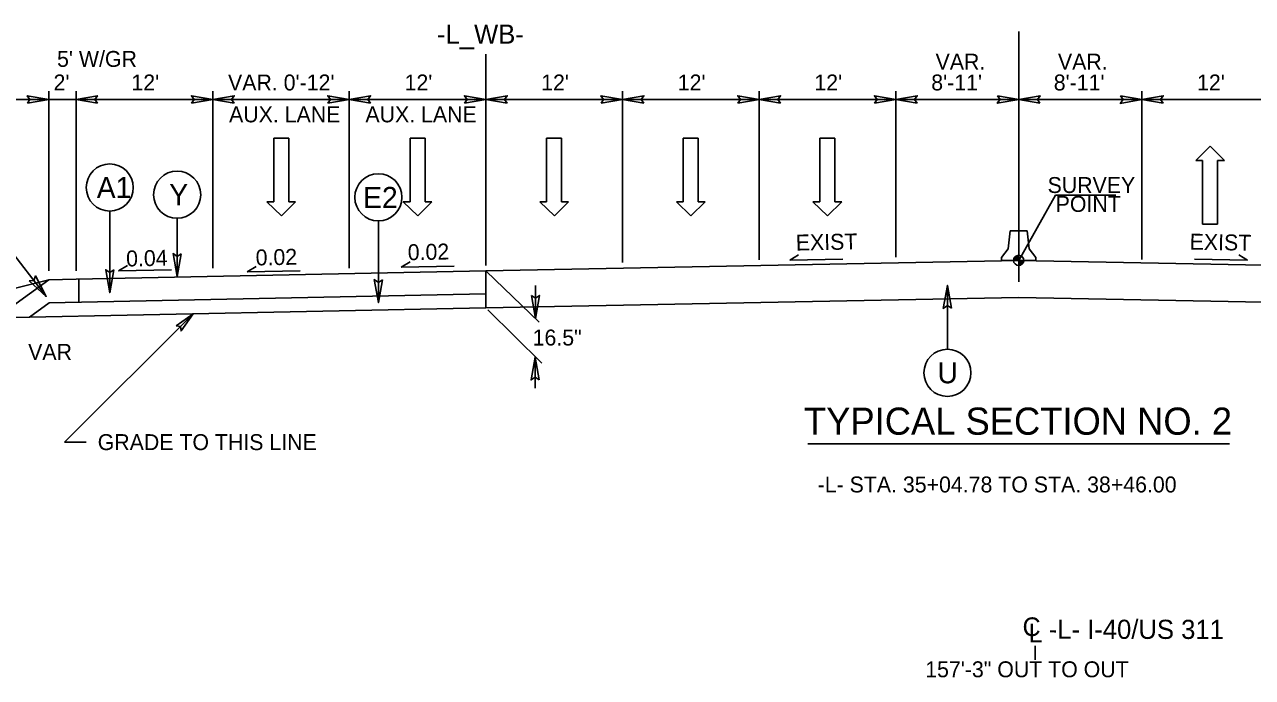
# Model space of a CAD drawing. Extents: x 1640342 to 1730599, y 538663 to 843747.
# Drawn here: x 1729953.2 to 1730061, y 539682.9 to 539740.3 of the extents above; entities that cross this region are included whole.
import ezdxf

# ---------------------------------------------------------------- set-up
doc = ezdxf.new("R2010")
doc.units = 0
for name, color, linetype in [('Default', 7, 'Continuous'), ('Prop Dimension Text', 7, 'Continuous'), ('Prop Terminator CELL', 7, 'Continuous'), ('Typical Grade Point Symbol CELL', 7, 'Continuous'), ('Typical ID Circle CELL', 7, 'Continuous'), ('Typical Pavement Slope CELL', 7, 'Continuous'), ('Typical Pavement Slope Information CELL', 7, 'Continuous'), ('Typical Terminator CELL', 7, 'Continuous'), ('Typical Text Centerline CELL', 7, 'Continuous'), ('Typical Text General CELL', 7, 'Continuous'), ('Typical Text Grade Point CELL', 7, 'Continuous'), ('Typical Text ID Circle CELL', 7, 'Continuous'), ('Typical Text Label CELL', 7, 'Continuous')]:
    doc.layers.add(name, color=color, linetype=linetype)

msp = doc.modelspace()

# ---------------------------------------------------------------- linework, layer by layer
at = {"layer": 'Default'}
for p, q in [((1729993.69, 539719.13), (1729993.69, 539737.7)), ((1729951.84, 539733.7), (1729957.71, 539733.7)), ((1729955.29, 539718.65), (1729955.29, 539734.44)), ((1729957.69, 539718.65), (1729957.69, 539734.44)), ((1729957.69, 539718.65), (1729957.69, 539734.2)), ((1729957.71, 539733.7), (1729969.71, 539733.7)), ((1729969.71, 539718.89), (1729969.71, 539734.44)), ((1729969.73, 539733.7), (1729981.73, 539733.7)), ((1729981.69, 539718.89), (1729981.69, 539734.44)), ((1729981.71, 539733.7), (1729993.71, 539733.7)), ((1729993.69, 539719.13), (1729993.69, 539734.44)), ((1729993.71, 539733.7), (1730005.71, 539733.7)), ((1730005.69, 539719.37), (1730005.69, 539734.44)), ((1730005.71, 539733.7), (1730017.71, 539733.7)), ((1730017.71, 539719.61), (1730017.71, 539734.44)), ((1730017.71, 539733.7), (1730029.71, 539733.7)), ((1730029.71, 539719.85), (1730029.71, 539734.44)), ((1730029.71, 539733.7), (1730040.5, 539733.7)), ((1730040.5, 539733.7), (1730051.33, 539733.7)), ((1730051.31, 539719.66), (1730051.31, 539734.44)), ((1730051.33, 539733.7), (1730063.33, 539733.7)), ((1729975.05, 539724.72), (1729975.05, 539730.32)), ((1729975.05, 539730.32), (1729976.37, 539730.32)), ((1729976.37, 539730.32), (1729976.37, 539724.72)), ((1729987.03, 539724.72), (1729987.03, 539730.32)), ((1729987.03, 539730.32), (1729988.35, 539730.32)), ((1729988.35, 539730.32), (1729988.35, 539724.72)), ((1729999.03, 539724.72), (1729999.03, 539730.32)), ((1729999.03, 539730.32), (1730000.35, 539730.32)), ((1730000.35, 539730.32), (1730000.35, 539724.72)), ((1730011.03, 539724.72), (1730011.03, 539730.32)), ((1730011.03, 539730.32), (1730012.35, 539730.32)), ((1730012.35, 539730.32), (1730012.35, 539724.72)), ((1730023.03, 539724.72), (1730023.03, 539730.32)), ((1730023.03, 539730.32), (1730024.35, 539730.32)), ((1730024.35, 539730.32), (1730024.35, 539724.72)), ((1730057.33, 539729.61), (1730056.05, 539728.35)), ((1730058.57, 539728.35), (1730057.33, 539729.61)), ((1730056.05, 539728.35), (1730056.65, 539728.35)), ((1730056.65, 539728.35), (1730056.65, 539722.75)), ((1730057.97, 539722.75), (1730057.97, 539728.35)), ((1730057.97, 539728.35), (1730058.57, 539728.35)), ((1729975.73, 539723.47), (1729974.45, 539724.72)), ((1729974.45, 539724.72), (1729975.05, 539724.72)), ((1729976.97, 539724.72), (1729975.73, 539723.47)), ((1729976.37, 539724.72), (1729976.97, 539724.72)), ((1729987.71, 539723.47), (1729986.43, 539724.72)), ((1729986.43, 539724.72), (1729987.03, 539724.72)), ((1729988.95, 539724.72), (1729987.71, 539723.47)), ((1729988.35, 539724.72), (1729988.95, 539724.72)), ((1729999.71, 539723.47), (1729998.43, 539724.72)), ((1729998.43, 539724.72), (1729999.03, 539724.72)), ((1730000.95, 539724.72), (1729999.71, 539723.47)), ((1730000.35, 539724.72), (1730000.95, 539724.72)), ((1730011.71, 539723.47), (1730010.43, 539724.72)), ((1730010.43, 539724.72), (1730011.03, 539724.72)), ((1730012.95, 539724.72), (1730011.71, 539723.47)), ((1730012.35, 539724.72), (1730012.95, 539724.72)), ((1730023.71, 539723.47), (1730022.43, 539724.72)), ((1730022.43, 539724.72), (1730023.03, 539724.72)), ((1730024.95, 539724.72), (1730023.71, 539723.47)), ((1730024.35, 539724.72), (1730024.95, 539724.72)), ((1730056.65, 539722.75), (1730057.97, 539722.75)), ((1729993.72, 539718.61), (1729998.38, 539714.15)), ((1729998.04, 539717.36), (1729998.04, 539714.47)), ((1729993.85, 539715.23), (1729998.61, 539710.54)), ((1729998.02, 539708.33), (1729998.02, 539711.08))]:
    msp.add_line(p, q, dxfattribs=at)
for points in [[(1729953.41, 539733.38), (1729955.29, 539733.7), (1729953.4, 539734.03), (1729953.64, 539733.7)], [(1729959.56, 539733.38), (1729957.69, 539733.7), (1729959.57, 539734.03), (1729959.33, 539733.7)], [(1729967.83, 539733.38), (1729969.71, 539733.7), (1729967.82, 539734.03), (1729968.06, 539733.7)], [(1729971.58, 539733.38), (1729969.71, 539733.7), (1729971.59, 539734.03), (1729971.35, 539733.7)], [(1729979.81, 539733.38), (1729981.69, 539733.7), (1729979.8, 539734.03), (1729980.04, 539733.7)], [(1729983.56, 539733.38), (1729981.69, 539733.7), (1729983.57, 539734.03), (1729983.33, 539733.7)], [(1729991.81, 539733.38), (1729993.69, 539733.7), (1729991.8, 539734.03), (1729992.04, 539733.7)], [(1729995.56, 539733.38), (1729993.69, 539733.7), (1729995.57, 539734.03), (1729995.33, 539733.7)], [(1730003.81, 539733.38), (1730005.69, 539733.7), (1730003.8, 539734.03), (1730004.04, 539733.7)], [(1730007.56, 539733.38), (1730005.69, 539733.7), (1730007.57, 539734.03), (1730007.33, 539733.7)], [(1730015.83, 539733.38), (1730017.71, 539733.7), (1730015.82, 539734.03), (1730016.06, 539733.7)], [(1730019.58, 539733.38), (1730017.71, 539733.7), (1730019.59, 539734.03), (1730019.35, 539733.7)], [(1730027.83, 539733.38), (1730029.71, 539733.7), (1730027.82, 539734.03), (1730028.06, 539733.7)], [(1730031.58, 539733.38), (1730029.71, 539733.7), (1730031.59, 539734.03), (1730031.35, 539733.7)], [(1730038.63, 539734.02), (1730040.5, 539733.7), (1730038.62, 539733.37), (1730038.86, 539733.7)], [(1730042.37, 539733.38), (1730040.5, 539733.7), (1730042.38, 539734.03), (1730042.15, 539733.7)], [(1730049.44, 539734.02), (1730051.31, 539733.7), (1730049.43, 539733.36), (1730049.67, 539733.7)], [(1730053.19, 539733.38), (1730051.31, 539733.7), (1730053.2, 539734.03), (1730052.96, 539733.7)]]:
    msp.add_lwpolyline(points, close=True, dxfattribs=at)
at = {"layer": 'Prop Terminator CELL'}
msp.add_lwpolyline([(1729966.47, 539713.82), (1729967.97, 539714.87), (1729966.91, 539713.37), (1729966.85, 539713.76)], close=True, dxfattribs=at)
at = {"layer": 'Typical Grade Point Symbol CELL'}
for p, q in [((1730040.5, 539719.57), (1730040.5, 539720.02)), ((1730040.05, 539719.57), (1730040.5, 539719.57)), ((1730040.5, 539719.12), (1730040.5, 539719.57)), ((1730040.95, 539719.57), (1730040.5, 539719.57)), ((1730040.5, 539719.57), (1730040.5, 539719.12))]:
    msp.add_line(p, q, dxfattribs=at)
for points in [[(1730040.06, 539719.63), (1730040.06, 539719.57)], [(1730040.07, 539719.68), (1730040.07, 539719.57)], [(1730040.08, 539719.74), (1730040.08, 539719.57)], [(1730040.08, 539719.71), (1730040.08, 539719.57)], [(1730040.09, 539719.76), (1730040.09, 539719.57)], [(1730040.1, 539719.78), (1730040.1, 539719.57)], [(1730040.11, 539719.79), (1730040.11, 539719.57)], [(1730040.12, 539719.81), (1730040.12, 539719.57)], [(1730040.13, 539719.82), (1730040.13, 539719.57)], [(1730040.14, 539719.83), (1730040.14, 539719.57)], [(1730040.15, 539719.85), (1730040.15, 539719.57)], [(1730040.16, 539719.86), (1730040.16, 539719.57)], [(1730040.17, 539719.88), (1730040.17, 539719.57)], [(1730040.17, 539719.87), (1730040.17, 539719.57)], [(1730040.18, 539719.89), (1730040.18, 539719.57)], [(1730040.19, 539719.89), (1730040.19, 539719.57)], [(1730040.2, 539719.9), (1730040.2, 539719.57)], [(1730040.21, 539719.91), (1730040.21, 539719.57)], [(1730040.22, 539719.92), (1730040.22, 539719.57)], [(1730040.23, 539719.93), (1730040.23, 539719.57)], [(1730040.24, 539719.93), (1730040.24, 539719.57)], [(1730040.25, 539719.94), (1730040.25, 539719.57)], [(1730040.25, 539719.94), (1730040.25, 539719.57)], [(1730040.26, 539719.95), (1730040.26, 539719.57)], [(1730040.27, 539719.96), (1730040.27, 539719.57)], [(1730040.28, 539719.96), (1730040.28, 539719.57)], [(1730040.29, 539719.97), (1730040.29, 539719.57)], [(1730040.3, 539719.97), (1730040.3, 539719.57)], [(1730040.31, 539719.97), (1730040.31, 539719.57)], [(1730040.32, 539719.98), (1730040.32, 539719.57)], [(1730040.33, 539719.98), (1730040.33, 539719.57)], [(1730040.34, 539719.99), (1730040.34, 539719.57)], [(1730040.34, 539719.99), (1730040.34, 539719.57)], [(1730040.35, 539719.99), (1730040.35, 539719.57)], [(1730040.36, 539720), (1730040.36, 539719.57)], [(1730040.37, 539720), (1730040.37, 539719.57)], [(1730040.38, 539720), (1730040.38, 539719.57)], [(1730040.39, 539720), (1730040.39, 539719.57)], [(1730040.4, 539720.01), (1730040.4, 539719.57)], [(1730040.41, 539720.01), (1730040.41, 539719.57)], [(1730040.42, 539720.01), (1730040.42, 539719.57)], [(1730040.42, 539720.01), (1730040.42, 539719.57)], [(1730040.43, 539720.01), (1730040.43, 539719.57)], [(1730040.44, 539720.01), (1730040.44, 539719.57)], [(1730040.45, 539720.01), (1730040.45, 539719.57)], [(1730040.46, 539720.02), (1730040.46, 539719.57)], [(1730040.47, 539720.02), (1730040.47, 539719.57)], [(1730040.48, 539720.02), (1730040.48, 539719.57)], [(1730040.49, 539720.02), (1730040.49, 539719.57)], [(1730040.5, 539720.02), (1730040.5, 539720.02), (1730040.5, 539719.57)], [(1730040.51, 539719.57), (1730040.51, 539719.12), (1730040.51, 539719.12)], [(1730040.52, 539719.57), (1730040.52, 539719.12)], [(1730040.53, 539719.57), (1730040.53, 539719.12)], [(1730040.53, 539719.57), (1730040.53, 539719.12)], [(1730040.54, 539719.57), (1730040.54, 539719.13)], [(1730040.55, 539719.57), (1730040.55, 539719.13)], [(1730040.56, 539719.57), (1730040.56, 539719.13)], [(1730040.57, 539719.57), (1730040.57, 539719.13)], [(1730040.58, 539719.57), (1730040.58, 539719.13)], [(1730040.59, 539719.57), (1730040.59, 539719.13)], [(1730040.6, 539719.57), (1730040.6, 539719.13)], [(1730040.61, 539719.57), (1730040.61, 539719.14)], [(1730040.61, 539719.57), (1730040.61, 539719.14)], [(1730040.62, 539719.57), (1730040.62, 539719.14)], [(1730040.63, 539719.57), (1730040.63, 539719.14)], [(1730040.64, 539719.57), (1730040.64, 539719.15)], [(1730040.65, 539719.57), (1730040.65, 539719.15)], [(1730040.66, 539719.57), (1730040.66, 539719.15)], [(1730040.67, 539719.57), (1730040.67, 539719.16)], [(1730040.68, 539719.57), (1730040.68, 539719.16)], [(1730040.69, 539719.57), (1730040.69, 539719.16)], [(1730040.7, 539719.57), (1730040.7, 539719.17)], [(1730040.7, 539719.57), (1730040.7, 539719.17)], [(1730040.71, 539719.57), (1730040.71, 539719.18)], [(1730040.72, 539719.57), (1730040.72, 539719.18)], [(1730040.73, 539719.57), (1730040.73, 539719.19)], [(1730040.74, 539719.57), (1730040.74, 539719.19)], [(1730040.75, 539719.57), (1730040.75, 539719.2)], [(1730040.76, 539719.57), (1730040.76, 539719.2)], [(1730040.77, 539719.57), (1730040.77, 539719.21)], [(1730040.78, 539719.57), (1730040.78, 539719.22)], [(1730040.78, 539719.57), (1730040.78, 539719.22)], [(1730040.79, 539719.57), (1730040.79, 539719.23)], [(1730040.8, 539719.57), (1730040.8, 539719.24)], [(1730040.81, 539719.57), (1730040.81, 539719.25)], [(1730040.82, 539719.57), (1730040.82, 539719.26)], [(1730040.83, 539719.57), (1730040.83, 539719.27)], [(1730040.84, 539719.57), (1730040.84, 539719.28)], [(1730040.85, 539719.57), (1730040.85, 539719.29)], [(1730040.86, 539719.57), (1730040.86, 539719.3)], [(1730040.87, 539719.57), (1730040.87, 539719.32)], [(1730040.87, 539719.57), (1730040.87, 539719.31)], [(1730040.88, 539719.57), (1730040.88, 539719.34)], [(1730040.89, 539719.57), (1730040.89, 539719.35)], [(1730040.9, 539719.57), (1730040.9, 539719.37)], [(1730040.91, 539719.57), (1730040.91, 539719.39)], [(1730040.92, 539719.57), (1730040.92, 539719.41)], [(1730040.93, 539719.57), (1730040.93, 539719.44)], [(1730040.94, 539719.57), (1730040.94, 539719.47)], [(1730040.95, 539719.57), (1730040.95, 539719.52)]]:
    msp.add_lwpolyline(points, dxfattribs=at)
msp.add_circle((1730040.5, 539719.57), 0.447, dxfattribs=at)
for start, end in [(90.0093, 180.0093), (270.0093, 0.0093)]:
    msp.add_arc((1730040.5, 539719.57), 0.447, start, end, dxfattribs=at)
at = {"layer": 'Typical ID Circle CELL'}
for p, q in [((1729960.65, 539723.9), (1729960.65, 539716.73)), ((1729966.57, 539723.27), (1729966.57, 539718.14)), ((1729984.25, 539723.04), (1729984.25, 539715.86)), ((1729951.64, 539720.84), (1729955.07, 539716.4)), ((1730034.24, 539711.76), (1730034.24, 539717.37))]:
    msp.add_line(p, q, dxfattribs=at)
for centre in [(1729960.65, 539725.97), (1729966.57, 539725.34), (1729984.25, 539725.11), (1730034.24, 539709.69)]:
    msp.add_circle(centre, 2.07, dxfattribs=at)
at = {"layer": 'Typical Pavement Slope CELL'}
for p, q in [((1730039.58, 539720.59), (1730039.75, 539722.18)), ((1730039.75, 539722.18), (1730040.5, 539722.18)), ((1730040.5, 539722.18), (1730041.25, 539722.18)), ((1730041.25, 539722.18), (1730041.42, 539720.59)), ((1729993.69, 539718.64), (1730040.5, 539719.57)), ((1730039, 539719.82), (1730039.58, 539720.59)), ((1730039, 539719.57), (1730039, 539719.82)), ((1730087.31, 539718.64), (1730040.5, 539719.57)), ((1730041.42, 539720.59), (1730042, 539719.82)), ((1730042, 539719.82), (1730042, 539719.57)), ((1729957.69, 539717.92), (1729993.68, 539718.64)), ((1729993.69, 539715.39), (1729993.69, 539718.64)), ((1730042, 539719.57), (1730039, 539719.57)), ((1729955.29, 539717.87), (1729938.06, 539713.56)), ((1729955.29, 539717.87), (1729940.18, 539706.88)), ((1729955.29, 539717.87), (1729957.69, 539717.92)), ((1729957.94, 539717.92), (1729957.94, 539715.9)), ((1729955.34, 539715.85), (1729993.66, 539716.62)), ((1729941.16, 539714.34), (1729993.69, 539715.39)), ((1729955.34, 539715.85), (1729953.6, 539714.59)), ((1729993.69, 539715.39), (1730040.5, 539716.32)), ((1730087.31, 539715.39), (1730040.5, 539716.32))]:
    msp.add_line(p, q, dxfattribs=at)
at = {"layer": 'Typical Pavement Slope Information CELL'}
for p, q in [((1730020.39, 539719.59), (1730021.17, 539720.06)), ((1730020.39, 539719.59), (1730025.05, 539719.68)), ((1730060.61, 539719.59), (1730055.95, 539719.68)), ((1730060.61, 539719.59), (1730059.83, 539720.06)), ((1729961.42, 539718.64), (1729962.2, 539719.11)), ((1729961.42, 539718.64), (1729966.08, 539718.73)), ((1729972.72, 539718.55), (1729973.5, 539719.02)), ((1729972.72, 539718.55), (1729977.38, 539718.64)), ((1729986.26, 539718.97), (1729987.04, 539719.45)), ((1729986.26, 539718.97), (1729990.92, 539719.07))]:
    msp.add_line(p, q, dxfattribs=at)
at = {"layer": 'Typical Terminator CELL'}
for p, q in [((1729956.68, 539703.6), (1729967.97, 539714.87)), ((1729958.59, 539703.6), (1729956.68, 539703.6))]:
    msp.add_line(p, q, dxfattribs=at)
for points in [[(1729966.91, 539720.15), (1729966.57, 539718.14), (1729966.21, 539720.16), (1729966.57, 539719.9)], [(1729961, 539718.74), (1729960.65, 539716.73), (1729960.29, 539718.75), (1729960.65, 539718.5)], [(1729953.57, 539717.77), (1729955.07, 539716.4), (1729954.12, 539718.21), (1729953.99, 539717.79)], [(1729984.6, 539717.86), (1729984.25, 539715.86), (1729983.89, 539717.88), (1729984.25, 539717.62)], [(1729997.69, 539716.48), (1729998.04, 539714.47), (1729998.4, 539716.49), (1729998.04, 539716.24)], [(1730034.59, 539715.37), (1730034.24, 539717.37), (1730033.88, 539715.35), (1730034.24, 539715.61)], [(1729998.36, 539709.07), (1729998.02, 539711.08), (1729997.66, 539709.06), (1729998.02, 539709.32)]]:
    msp.add_lwpolyline(points, close=True, dxfattribs=at)
at = {"layer": 'Typical Text Centerline CELL'}
for p, q in [((1730040.5, 539717.68), (1730040.5, 539739.68)), ((1730041.94, 539684.47), (1730041.94, 539685.71))]:
    msp.add_line(p, q, dxfattribs=at)
at = {"layer": 'Typical Text Grade Point CELL'}
for q in [(1730040.5, 539719.57), (1730049.04, 539725.29)]:
    msp.add_line((1730043.74, 539725.29), q, dxfattribs=at)
at = {"layer": 'Typical Text Label CELL'}
msp.add_line((1730021.98, 539703.45), (1730059.02, 539703.45), dxfattribs=at)

# ---------------------------------------------------------------- texts
at = {"layer": 'Default'}
msp.add_text('16.5"', height=1.4, dxfattribs=at).set_placement((1729997.8, 539712.09))
msp.add_text('157\'-3" OUT TO OUT', height=1.4, rotation=360, dxfattribs=at).set_placement((1730032.29, 539682.94))
at = {"layer": 'Prop Dimension Text'}
msp.add_text('VAR', height=1.4, dxfattribs=at).set_placement((1729953.48, 539710.83))
at = {"layer": 'Typical Pavement Slope CELL'}
msp.add_text('-L- STA. 35+04.78 TO STA. 38+46.00', height=1.4, dxfattribs=at).set_placement((1730022.84, 539699.18))
at = {"layer": 'Typical Pavement Slope Information CELL'}
for s, p in [("5' W/GR", (1729956.02, 539736.57)), ('VAR.', (1730033.2, 539736.33)), ('VAR.', (1730043.95, 539736.33)), ("2'", (1729955.71, 539734.5)), ("12'", (1729962.55, 539734.5)), ("VAR. 0'-12'", (1729971.04, 539734.5)), ("12'", (1729986.55, 539734.5)), ("12'", (1729998.55, 539734.5)), ("12'", (1730010.55, 539734.5)), ("12'", (1730022.55, 539734.5)), ("8'-11'", (1730032.82, 539734.5)), ("8'-11'", (1730043.58, 539734.5)), ("12'", (1730056.17, 539734.5)), ('AUX. LANE', (1729971.13, 539731.7)), ('AUX. LANE', (1729983.11, 539731.7))]:
    msp.add_text(s, height=1.4, dxfattribs=at).set_placement(p)
for s, rotation, p in [('EXIST', 1.1457, (1730020.93, 539720.43)), ('EXIST', 358.8543, (1730055.51, 539720.52)), ('0.02', 1.1457, (1729986.84, 539719.58)), ('0.04', 1.1457, (1729962.1, 539719.03)), ('0.02', 1.1457, (1729973.48, 539719.12))]:
    msp.add_text(s, height=1.4, rotation=rotation, dxfattribs=at).set_placement(p)
at = {"layer": 'Typical Text Centerline CELL'}
msp.add_text('-L_WB-', height=1.683, dxfattribs=at).set_placement((1729989.4, 539738.61))
for s, height, rotation, p in [('C', 1.64, 0.0531, (1730040.84, 539686.56)), ('L', 1.64, 360, (1730041.38, 539686)), ('-L- I-40/US 311', 1.683, 359.9417, (1730043.14, 539686.32))]:
    msp.add_text(s, height=height, rotation=rotation, dxfattribs=at).set_placement(p)
at = {"layer": 'Typical Text General CELL'}
msp.add_text('GRADE TO THIS LINE', height=1.4, rotation=360, dxfattribs=at).set_placement((1729959.59, 539702.9))
at = {"layer": 'Typical Text Grade Point CELL'}
for s, p in [('SURVEY', (1730043.04, 539725.49)), ('POINT', (1730043.75, 539723.83))]:
    msp.add_text(s, height=1.4, rotation=359.9998, dxfattribs=at).set_placement(p)
at = {"layer": 'Typical Text ID Circle CELL'}
for s, height, p in [('A1', 1.854, (1729959.51, 539725.04)), ('Y', 1.85, (1729965.88, 539724.42)), ('E2', 1.854, (1729982.91, 539724.17)), ('U', 1.85, (1730033.37, 539708.77))]:
    msp.add_text(s, height=height, dxfattribs=at).set_placement(p)
at = {"layer": 'Typical Text Label CELL'}
msp.add_text('TYPICAL SECTION NO. 2', height=2.3871, rotation=360, dxfattribs=at).set_placement((1730021.64, 539704.25))

doc.saveas('drawing.dxf')
